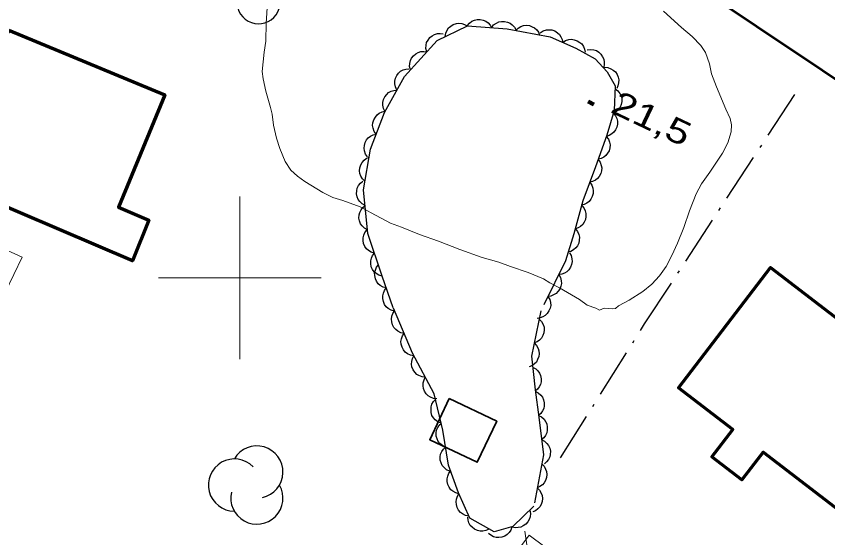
# Model space of a CAD drawing. Extents: x 356765 to 358572, y 5103174 to 5104650.
# Drawn here: x 357286.24 to 357336.15, y 5103984.03 to 5104016.09 of the extents above; entities that cross this region are included whole.
import ezdxf

# ---------------------------------------------------------------- set-up
doc = ezdxf.new("R2010")
doc.units = 0
doc.header["$LTSCALE"] = 0.6
doc.linetypes.add('DOT_DASHED', pattern=[7.7, 5, -1.2, 0.3, -1.2])
for name, color, linetype, lineweight in [('19', 7, 'Continuous', 13), ('2', 7, 'Continuous', 13), ('21', 7, 'Continuous', 53), ('3', 7, 'Continuous', 140), ('31', 7, 'Continuous', 70), ('37', 7, 'Continuous', 13), ('41', 7, 'DOT_DASHED', 25), ('44', 7, 'Continuous', 25), ('61', 7, 'Continuous', 13)]:
    doc.layers.add(name, color=color, linetype=linetype, lineweight=lineweight)

msp = doc.modelspace()

# ---------------------------------------------------------------- linework, layer by layer
at = {"layer": '19'}
msp.add_lwpolyline([(357265.53, 5104011.22), (357266.28, 5104010.72), (357267.8, 5104009.92), (357279.06, 5104004.7), (357286.61, 5104001.28), (357284.54, 5103997.01), (357275.74, 5104001.59), (357270.81, 5104003.79), (357269.28, 5104004.44), (357267.63, 5104005.09), (357266.46, 5104005.48), (357265.4, 5104005.67), (357263.85, 5104005.5), (357262.91, 5104005.22)], dxfattribs=at)
at = {"layer": '2'}
for points in [[(357301.7, 5104016.91), (357301.62, 5104015.65), (357301.59, 5104014.55), (357301.49, 5104013.87), (357301.37, 5104012.68), (357301.43, 5104012.24), (357301.6, 5104011.47), (357301.88, 5104010.47), (357301.98, 5104010.07), (357302.07, 5104009.38), (357302.24, 5104008.59), (357302.46, 5104007.95), (357302.79, 5104007.15), (357303.12, 5104006.63), (357303.53, 5104006.25), (357303.99, 5104005.93), (357305.09, 5104005.24), (357305.72, 5104004.95), (357306.33, 5104004.75), (357307.39, 5104004.36), (357308.08, 5104003.99), (357309.26, 5104003.37), (357309.94, 5104003.12), (357311.04, 5104002.66), (357312.21, 5104002.25), (357313.53, 5104001.74), (357314.89, 5104001.26), (357315.92, 5104000.97), (357316.64, 5104000.7), (357317.73, 5104000.34), (357318.67, 5103999.95), (357319.05, 5103999.69), (357319.65, 5103999.38), (357320.89, 5103998.68), (357321.35, 5103998.33), (357321.88, 5103998.13), (357322.12, 5103998.01)], [(357301.7, 5104016.91), (357301.62, 5104015.65), (357301.59, 5104014.55), (357301.49, 5104013.87), (357301.37, 5104012.68), (357301.43, 5104012.24), (357301.6, 5104011.47), (357301.88, 5104010.47), (357301.98, 5104010.07), (357302.07, 5104009.38), (357302.24, 5104008.59), (357302.46, 5104007.95), (357302.79, 5104007.15), (357303.12, 5104006.63), (357303.53, 5104006.25), (357303.99, 5104005.93), (357305.09, 5104005.24), (357305.72, 5104004.95), (357306.33, 5104004.75), (357307.39, 5104004.36), (357308.08, 5104003.99), (357309.26, 5104003.37), (357309.94, 5104003.12), (357311.04, 5104002.66), (357312.21, 5104002.25), (357313.53, 5104001.74), (357314.89, 5104001.26), (357315.92, 5104000.97), (357316.64, 5104000.7), (357317.73, 5104000.34), (357318.67, 5103999.95), (357319.05, 5103999.69), (357319.65, 5103999.38), (357320.89, 5103998.68), (357321.35, 5103998.33), (357321.88, 5103998.13), (357322.12, 5103998.01)], [(357322.12, 5103998.01), (357322.4, 5103998.13), (357322.94, 5103998.09), (357323.1, 5103998.12), (357323.29, 5103998.28), (357323.93, 5103998.63), (357324.77, 5103999.16), (357325.34, 5103999.62), (357325.81, 5104000.13), (357326.21, 5104000.71), (357326.57, 5104001.37), (357326.92, 5104002.13), (357327.3, 5104003.09), (357327.65, 5104004.13), (357328.05, 5104005.17), (357328.39, 5104005.78), (357328.89, 5104006.51), (357329.68, 5104007.67), (357330, 5104008.3), (357330.21, 5104008.97), (357330.23, 5104009.4), (357330.14, 5104009.8), (357329.89, 5104010.38), (357329.3, 5104011.74), (357329.01, 5104012.55), (357328.88, 5104013.17), (357328.64, 5104013.86), (357328.34, 5104014.28), (357327.81, 5104014.84), (357327.16, 5104015.4), (357326.04, 5104016.4)], [(357322.12, 5103998.01), (357322.4, 5103998.13), (357322.94, 5103998.09), (357323.1, 5103998.12), (357323.29, 5103998.28), (357323.93, 5103998.63), (357324.77, 5103999.16), (357325.34, 5103999.62), (357325.81, 5104000.13), (357326.21, 5104000.71), (357326.57, 5104001.37), (357326.92, 5104002.13), (357327.3, 5104003.09), (357327.65, 5104004.13), (357328.05, 5104005.17), (357328.39, 5104005.78), (357328.89, 5104006.51), (357329.68, 5104007.67), (357330, 5104008.3), (357330.21, 5104008.97), (357330.23, 5104009.4), (357330.14, 5104009.8), (357329.89, 5104010.38), (357329.3, 5104011.74), (357329.01, 5104012.55), (357328.88, 5104013.17), (357328.64, 5104013.86), (357328.34, 5104014.28), (357327.81, 5104014.84), (357327.16, 5104015.4), (357326.04, 5104016.4)]]:
    msp.add_lwpolyline(points, dxfattribs=at)
at = {"layer": '21'}
msp.add_lwpolyline([(357352.14, 5103959.12), (357357.7, 5103964.88), (357370.44, 5103978.49), (357372.11, 5103980.46), (357372.73, 5103981.3), (357373.47, 5103982.92), (357373.7, 5103983.98), (357373.55, 5103984.78), (357373.12, 5103985.46), (357372.11, 5103986.26), (357369.87, 5103987.94), (357369.77, 5103988.01), (357366.09, 5103990.89), (357359.69, 5103995.9), (357351.89, 5104001.55), (357347.69, 5104004.59), (357343.88, 5104007.37), (357327.76, 5104018.17), (357311.85, 5104028.26), (357295.98, 5104037.5), (357292.66, 5104039.2), (357289.45, 5104040.36), (357288.05, 5104040.59), (357286.04, 5104040.8)], dxfattribs=at)
at = {"layer": '3'}
msp.add_line((357321.41, 5104010.84), (357321.77, 5104010.67), dxfattribs=at)
at = {"layer": '31'}
for points in [[(357285.78, 5104015.23), (357295.38, 5104011.26), (357292.54, 5104004.34), (357294.39, 5104003.55), (357293.39, 5104001.05), (357281.95, 5104005.92), (357285.78, 5104015.23)], [(357340.72, 5103994.44), (357338.85, 5103992), (357341.24, 5103990.16), (357337.47, 5103985.23), (357332.17, 5103989.29), (357330.87, 5103987.58), (357329.03, 5103988.99), (357330.32, 5103990.68), (357326.97, 5103993.24), (357332.62, 5104000.63), (357340.72, 5103994.44)]]:
    msp.add_lwpolyline(points, close=True, dxfattribs=at)
at = {"layer": '31', "lineweight": 35}
msp.add_lwpolyline([(357312.87, 5103992.58), (357315.79, 5103991.19), (357314.59, 5103988.67), (357311.67, 5103990.05), (357312.87, 5103992.58)], close=True, dxfattribs=at)
at = {"layer": '37'}
msp.add_line((357317.53, 5103984.43), (357317.67, 5103983.44), dxfattribs=at)
msp.add_lwpolyline([(357318.02, 5103963.13), (357322.61, 5103969.34), (357323.54, 5103970.49), (357324.79, 5103972.02), (357327.33, 5103975.19), (357328.15, 5103976.48), (357317.79, 5103984.19), (357313.19, 5103978), (357311.68, 5103975.96), (357297.02, 5103951.57), (357309.39, 5103932.97), (357313.65, 5103938.25), (357314.58, 5103939.41), (357316.08, 5103941.26)], dxfattribs=at)
at = {"layer": '41'}
msp.add_lwpolyline([(357319.72, 5103988.94), (357324.89, 5103997.17), (357334.2, 5104011.39)], dxfattribs=at)
at = {"layer": '44'}
for points in [[(357313.97, 5104015.5), (357314.11, 5104015.66), (357314.27, 5104015.78), (357314.42, 5104015.85), (357314.59, 5104015.89), (357314.78, 5104015.89), (357314.96, 5104015.84), (357315.12, 5104015.79), (357315.26, 5104015.68), (357315.38, 5104015.54), (357315.47, 5104015.38)], [(357312.63, 5104014.84), (357312.66, 5104015.04), (357312.74, 5104015.23), (357312.83, 5104015.37), (357312.97, 5104015.48), (357313.12, 5104015.58), (357313.31, 5104015.63), (357313.47, 5104015.66), (357313.64, 5104015.64), (357313.82, 5104015.58), (357313.98, 5104015.49)], [(357315.47, 5104015.38), (357315.6, 5104015.55), (357315.77, 5104015.66), (357315.92, 5104015.74), (357316.09, 5104015.77), (357316.27, 5104015.77), (357316.46, 5104015.73), (357316.61, 5104015.67), (357316.75, 5104015.56), (357316.88, 5104015.42), (357316.97, 5104015.27)], [(357316.96, 5104015.21), (357317.11, 5104015.36), (357317.28, 5104015.46), (357317.44, 5104015.51), (357317.61, 5104015.53), (357317.8, 5104015.51), (357317.98, 5104015.44), (357318.12, 5104015.37), (357318.25, 5104015.25), (357318.36, 5104015.1), (357318.43, 5104014.93)], [(357311.49, 5104013.9), (357311.44, 5104014.1), (357311.45, 5104014.3), (357311.48, 5104014.47), (357311.57, 5104014.62), (357311.68, 5104014.77), (357311.83, 5104014.89), (357311.97, 5104014.97), (357312.14, 5104015.02), (357312.32, 5104015.03), (357312.5, 5104015.01)], [(357318.47, 5104015.07), (357318.65, 5104015.18), (357318.85, 5104015.24), (357319.01, 5104015.26), (357319.18, 5104015.24), (357319.36, 5104015.18), (357319.52, 5104015.07), (357319.65, 5104014.97), (357319.74, 5104014.82), (357319.82, 5104014.65), (357319.85, 5104014.48)], [(357319.85, 5104014.48), (357320.03, 5104014.59), (357320.22, 5104014.65), (357320.39, 5104014.67), (357320.56, 5104014.64), (357320.74, 5104014.58), (357320.9, 5104014.48), (357321.02, 5104014.38), (357321.12, 5104014.23), (357321.2, 5104014.06), (357321.23, 5104013.88)], [(357310.48, 5104012.79), (357310.43, 5104012.99), (357310.44, 5104013.19), (357310.48, 5104013.36), (357310.56, 5104013.51), (357310.67, 5104013.66), (357310.82, 5104013.78), (357310.96, 5104013.86), (357311.13, 5104013.91), (357311.31, 5104013.92), (357311.49, 5104013.9)], [(357321.35, 5104014.02), (357321.56, 5104014.05), (357321.76, 5104014.02), (357321.92, 5104013.97), (357322.07, 5104013.88), (357322.2, 5104013.75), (357322.3, 5104013.59), (357322.38, 5104013.44), (357322.41, 5104013.27), (357322.4, 5104013.08), (357322.36, 5104012.91)], [(357309.65, 5104011.55), (357309.56, 5104011.74), (357309.52, 5104011.94), (357309.52, 5104012.1), (357309.56, 5104012.27), (357309.64, 5104012.44), (357309.75, 5104012.59), (357309.87, 5104012.71), (357310.03, 5104012.79), (357310.2, 5104012.84), (357310.38, 5104012.86)], [(357322.42, 5104012.95), (357322.63, 5104012.94), (357322.82, 5104012.86), (357322.96, 5104012.78), (357323.09, 5104012.66), (357323.19, 5104012.51), (357323.26, 5104012.33), (357323.3, 5104012.17), (357323.29, 5104012), (357323.25, 5104011.81), (357323.17, 5104011.65)], [(357308.92, 5104010.24), (357308.83, 5104010.42), (357308.79, 5104010.62), (357308.79, 5104010.79), (357308.83, 5104010.96), (357308.91, 5104011.13), (357309.03, 5104011.28), (357309.14, 5104011.39), (357309.3, 5104011.48), (357309.47, 5104011.53), (357309.65, 5104011.55)], [(357323.07, 5104011.63), (357323.24, 5104011.5), (357323.36, 5104011.34), (357323.44, 5104011.19), (357323.48, 5104011.02), (357323.48, 5104010.84), (357323.44, 5104010.65), (357323.39, 5104010.5), (357323.29, 5104010.35), (357323.16, 5104010.22), (357323, 5104010.13)], [(357308.38, 5104008.84), (357308.26, 5104009.01), (357308.19, 5104009.21), (357308.16, 5104009.37), (357308.18, 5104009.54), (357308.23, 5104009.72), (357308.33, 5104009.89), (357308.43, 5104010.02), (357308.57, 5104010.12), (357308.74, 5104010.2), (357308.91, 5104010.24)], [(357322.96, 5104010.14), (357323.1, 5104009.97), (357323.17, 5104009.79), (357323.22, 5104009.63), (357323.21, 5104009.45), (357323.17, 5104009.27), (357323.09, 5104009.1), (357323, 5104008.96), (357322.87, 5104008.85), (357322.71, 5104008.75), (357322.54, 5104008.7)], [(357307.84, 5104007.44), (357307.72, 5104007.61), (357307.66, 5104007.81), (357307.63, 5104007.97), (357307.65, 5104008.14), (357307.7, 5104008.32), (357307.79, 5104008.49), (357307.89, 5104008.62), (357308.03, 5104008.72), (357308.2, 5104008.8), (357308.38, 5104008.84)], [(357322.53, 5104008.7), (357322.66, 5104008.53), (357322.72, 5104008.34), (357322.76, 5104008.18), (357322.74, 5104008), (357322.7, 5104007.82), (357322.6, 5104007.66), (357322.51, 5104007.52), (357322.37, 5104007.42), (357322.21, 5104007.33), (357322.03, 5104007.29)], [(357307.69, 5104005.94), (357307.54, 5104006.08), (357307.44, 5104006.26), (357307.38, 5104006.41), (357307.36, 5104006.59), (357307.37, 5104006.77), (357307.44, 5104006.95), (357307.51, 5104007.1), (357307.63, 5104007.23), (357307.77, 5104007.34), (357307.94, 5104007.42)], [(357322.04, 5104007.28), (357322.16, 5104007.11), (357322.22, 5104006.92), (357322.26, 5104006.76), (357322.24, 5104006.58), (357322.19, 5104006.41), (357322.09, 5104006.24), (357322, 5104006.11), (357321.86, 5104006), (357321.69, 5104005.92), (357321.52, 5104005.88)], [(357307.7, 5104004.45), (357307.51, 5104004.55), (357307.37, 5104004.69), (357307.27, 5104004.82), (357307.21, 5104004.99), (357307.17, 5104005.17), (357307.19, 5104005.36), (357307.21, 5104005.52), (357307.3, 5104005.68), (357307.41, 5104005.83), (357307.55, 5104005.94)], [(357321.52, 5104005.88), (357321.64, 5104005.71), (357321.7, 5104005.51), (357321.73, 5104005.35), (357321.72, 5104005.18), (357321.67, 5104005), (357321.57, 5104004.83), (357321.48, 5104004.7), (357321.33, 5104004.6), (357321.17, 5104004.51), (357320.99, 5104004.47)], [(357307.85, 5104002.96), (357307.66, 5104003.05), (357307.52, 5104003.2), (357307.42, 5104003.33), (357307.36, 5104003.5), (357307.32, 5104003.68), (357307.34, 5104003.87), (357307.37, 5104004.03), (357307.45, 5104004.18), (357307.56, 5104004.33), (357307.7, 5104004.45)], [(357321.02, 5104004.46), (357321.15, 5104004.31), (357321.24, 5104004.12), (357321.28, 5104003.96), (357321.28, 5104003.78), (357321.25, 5104003.6), (357321.17, 5104003.43), (357321.08, 5104003.29), (357320.95, 5104003.17), (357320.8, 5104003.07), (357320.63, 5104003.02)], [(357308.27, 5104001.52), (357308.07, 5104001.58), (357307.9, 5104001.69), (357307.78, 5104001.79), (357307.68, 5104001.94), (357307.6, 5104002.11), (357307.58, 5104002.3), (357307.57, 5104002.46), (357307.61, 5104002.63), (357307.69, 5104002.8), (357307.8, 5104002.94)], [(357320.64, 5104003.01), (357320.77, 5104002.85), (357320.84, 5104002.66), (357320.88, 5104002.5), (357320.87, 5104002.32), (357320.84, 5104002.14), (357320.75, 5104001.97), (357320.66, 5104001.84), (357320.52, 5104001.72), (357320.36, 5104001.63), (357320.19, 5104001.58)], [(357308.75, 5104000.1), (357308.55, 5104000.16), (357308.38, 5104000.27), (357308.25, 5104000.37), (357308.15, 5104000.52), (357308.08, 5104000.69), (357308.05, 5104000.88), (357308.04, 5104001.04), (357308.09, 5104001.21), (357308.16, 5104001.38), (357308.27, 5104001.52)], [(357320.27, 5104001.55), (357320.37, 5104001.37), (357320.42, 5104001.17), (357320.43, 5104001), (357320.4, 5104000.83), (357320.33, 5104000.66), (357320.22, 5104000.5), (357320.11, 5104000.38), (357319.96, 5104000.29), (357319.79, 5104000.23), (357319.61, 5104000.2)], [(357309, 5103999.38), (357308.8, 5103999.43), (357308.63, 5103999.54), (357308.5, 5103999.64), (357308.4, 5103999.79), (357308.33, 5103999.95), (357308.29, 5104000.14), (357308.28, 5104000.31), (357308.33, 5104000.48), (357308.4, 5104000.65), (357308.51, 5104000.79)], [(357319.61, 5104000.2), (357319.71, 5104000.02), (357319.76, 5103999.82), (357319.77, 5103999.66), (357319.74, 5103999.49), (357319.67, 5103999.31), (357319.56, 5103999.16), (357319.45, 5103999.04), (357319.29, 5103998.95), (357319.12, 5103998.88), (357318.94, 5103998.86)], [(357309.5, 5103997.96), (357309.3, 5103998.01), (357309.12, 5103998.12), (357309, 5103998.23), (357308.9, 5103998.37), (357308.82, 5103998.54), (357308.79, 5103998.73), (357308.78, 5103998.89), (357308.82, 5103999.06), (357308.9, 5103999.23), (357309, 5103999.38)], [(357318.94, 5103998.86), (357319.05, 5103998.68), (357319.09, 5103998.48), (357319.11, 5103998.31), (357319.07, 5103998.14), (357319, 5103997.97), (357318.89, 5103997.81), (357318.78, 5103997.69), (357318.63, 5103997.6), (357318.46, 5103997.54), (357318.28, 5103997.51)], [(357310.1, 5103996.58), (357309.89, 5103996.62), (357309.71, 5103996.72), (357309.58, 5103996.82), (357309.47, 5103996.96), (357309.38, 5103997.12), (357309.34, 5103997.3), (357309.32, 5103997.47), (357309.35, 5103997.64), (357309.41, 5103997.81), (357309.51, 5103997.97)], [(357318.4, 5103997.47), (357318.55, 5103997.32), (357318.64, 5103997.14), (357318.7, 5103996.98), (357318.71, 5103996.81), (357318.69, 5103996.62), (357318.62, 5103996.45), (357318.54, 5103996.3), (357318.42, 5103996.18), (357318.27, 5103996.07), (357318.1, 5103996)], [(357310.68, 5103995.2), (357310.48, 5103995.24), (357310.3, 5103995.34), (357310.16, 5103995.43), (357310.05, 5103995.57), (357309.97, 5103995.74), (357309.92, 5103995.92), (357309.9, 5103996.09), (357309.94, 5103996.26), (357310, 5103996.43), (357310.1, 5103996.58)], [(357318.1, 5103996), (357318.24, 5103995.85), (357318.34, 5103995.67), (357318.39, 5103995.52), (357318.4, 5103995.34), (357318.38, 5103995.16), (357318.31, 5103994.98), (357318.24, 5103994.83), (357318.11, 5103994.71), (357317.96, 5103994.6), (357317.79, 5103994.53)], [(357311.4, 5103993.89), (357311.2, 5103993.91), (357311.01, 5103993.99), (357310.87, 5103994.07), (357310.75, 5103994.2), (357310.65, 5103994.35), (357310.58, 5103994.54), (357310.55, 5103994.7), (357310.57, 5103994.87), (357310.61, 5103995.05), (357310.7, 5103995.21)], [(357318, 5103994.52), (357318.19, 5103994.42), (357318.33, 5103994.28), (357318.43, 5103994.15), (357318.49, 5103993.99), (357318.53, 5103993.8), (357318.52, 5103993.61), (357318.49, 5103993.45), (357318.41, 5103993.3), (357318.3, 5103993.15), (357318.16, 5103993.03)], [(357312.11, 5103992.57), (357311.91, 5103992.59), (357311.72, 5103992.67), (357311.58, 5103992.75), (357311.46, 5103992.88), (357311.35, 5103993.03), (357311.29, 5103993.21), (357311.26, 5103993.37), (357311.27, 5103993.55), (357311.32, 5103993.73), (357311.4, 5103993.89)], [(357318.16, 5103993.03), (357318.35, 5103992.94), (357318.5, 5103992.8), (357318.6, 5103992.67), (357318.67, 5103992.51), (357318.71, 5103992.33), (357318.7, 5103992.14), (357318.68, 5103991.98), (357318.6, 5103991.82), (357318.5, 5103991.66), (357318.36, 5103991.54)], [(357312.37, 5103991.07), (357312.17, 5103991.15), (357312.01, 5103991.27), (357311.9, 5103991.39), (357311.81, 5103991.55), (357311.76, 5103991.72), (357311.75, 5103991.91), (357311.75, 5103992.08), (357311.81, 5103992.24), (357311.91, 5103992.4), (357312.03, 5103992.53)], [(357318.37, 5103991.54), (357318.55, 5103991.45), (357318.7, 5103991.31), (357318.8, 5103991.18), (357318.87, 5103991.02), (357318.9, 5103990.83), (357318.89, 5103990.64), (357318.87, 5103990.48), (357318.79, 5103990.32), (357318.68, 5103990.17), (357318.55, 5103990.06)], [(357312.64, 5103989.6), (357312.45, 5103989.69), (357312.3, 5103989.82), (357312.19, 5103989.94), (357312.12, 5103990.1), (357312.07, 5103990.28), (357312.07, 5103990.48), (357312.09, 5103990.64), (357312.16, 5103990.8), (357312.26, 5103990.95), (357312.4, 5103991.08)], [(357318.55, 5103990.06), (357318.73, 5103989.96), (357318.88, 5103989.82), (357318.98, 5103989.69), (357319.05, 5103989.53), (357319.09, 5103989.35), (357319.08, 5103989.15), (357319.05, 5103988.99), (357318.97, 5103988.84), (357318.86, 5103988.69), (357318.73, 5103988.57)], [(357312.89, 5103988.12), (357312.7, 5103988.21), (357312.55, 5103988.34), (357312.44, 5103988.47), (357312.37, 5103988.63), (357312.32, 5103988.8), (357312.32, 5103989), (357312.34, 5103989.16), (357312.41, 5103989.32), (357312.51, 5103989.47), (357312.64, 5103989.6)], [(357318.56, 5103988.57), (357318.7, 5103988.43), (357318.8, 5103988.25), (357318.86, 5103988.09), (357318.87, 5103987.92), (357318.86, 5103987.73), (357318.79, 5103987.55), (357318.72, 5103987.41), (357318.6, 5103987.28), (357318.45, 5103987.17), (357318.28, 5103987.1)], [(357313.47, 5103986.73), (357313.27, 5103986.78), (357313.09, 5103986.88), (357312.96, 5103986.98), (357312.86, 5103987.13), (357312.78, 5103987.3), (357312.75, 5103987.49), (357312.74, 5103987.65), (357312.78, 5103987.82), (357312.85, 5103987.99), (357312.96, 5103988.14)], [(357318.28, 5103987.1), (357318.43, 5103986.95), (357318.53, 5103986.77), (357318.59, 5103986.62), (357318.6, 5103986.44), (357318.58, 5103986.26), (357318.52, 5103986.08), (357318.44, 5103985.93), (357318.32, 5103985.81), (357318.17, 5103985.69), (357318.01, 5103985.62)], [(357314.08, 5103985.36), (357313.87, 5103985.39), (357313.69, 5103985.49), (357313.56, 5103985.58), (357313.45, 5103985.72), (357313.36, 5103985.88), (357313.31, 5103986.07), (357313.29, 5103986.23), (357313.32, 5103986.4), (357313.38, 5103986.58), (357313.47, 5103986.73)], [(357317.82, 5103985.72), (357317.86, 5103985.52), (357317.84, 5103985.31), (357317.79, 5103985.15), (357317.7, 5103985), (357317.58, 5103984.86), (357317.42, 5103984.76), (357317.28, 5103984.68), (357317.11, 5103984.65), (357316.92, 5103984.64), (357316.75, 5103984.68)], [(357315.32, 5103984.56), (357315.13, 5103984.47), (357314.93, 5103984.43), (357314.77, 5103984.43), (357314.6, 5103984.47), (357314.43, 5103984.55), (357314.28, 5103984.67), (357314.16, 5103984.78), (357314.08, 5103984.94), (357314.03, 5103985.11), (357314.01, 5103985.29)], [(357316.73, 5103984.7), (357316.67, 5103984.5), (357316.55, 5103984.34), (357316.44, 5103984.22), (357316.29, 5103984.13), (357316.11, 5103984.06), (357315.92, 5103984.04), (357315.76, 5103984.04), (357315.59, 5103984.09), (357315.43, 5103984.18), (357315.29, 5103984.29)]]:
    msp.add_lwpolyline(points, dxfattribs=at)
at = {"layer": '44', "linetype": 'DOT_DASHED'}
msp.add_lwpolyline([(357308.75, 5104000.1), (357307.87, 5104002.73), (357307.6, 5104005.41), (357308.02, 5104007.91), (357308.88, 5104010.16), (357310.12, 5104012.39), (357312.12, 5104014.59), (357313.99, 5104015.5), (357316.43, 5104015.31), (357319.08, 5104014.81), (357320.66, 5104014.13), (357321.85, 5104013.47), (357322.58, 5104012.67), (357323.08, 5104011.81), (357323.01, 5104010.29), (357322.56, 5104008.78), (357321.87, 5104006.83), (357321.09, 5104004.73), (357320.54, 5104002.7), (357320.02, 5104001.04), (357318.51, 5103997.98), (357317.93, 5103995.19), (357318.15, 5103993.12), (357318.38, 5103991.43), (357318.66, 5103989.13), (357318.07, 5103985.96), (357316.79, 5103984.72), (357315.63, 5103984.39), (357314.14, 5103985.22), (357313.45, 5103986.78), (357312.83, 5103988.48), (357312.47, 5103990.63), (357311.95, 5103992.87), (357310.61, 5103995.37), (357309.43, 5103998.16)], close=True, dxfattribs=at)
at = {"layer": '44'}
for centre, radius, start, end in [((357301.1406, 5104016.9408), 1.3183, 166.93686, 29.62122), ((357301.0399, 5103988.0684), 1.6039, 282.26917, 149.72626), ((357299.6605, 5103987.2664), 1.6039, 44.11537, 269.80396), ((357301.0399, 5103986.4645), 1.6039, 166.93686, 29.62122)]:
    msp.add_arc(centre, radius, start, end, dxfattribs=at)
at = {"layer": '61'}
for p, q in [((357300, 5103995), (357300, 5104005)), ((357295, 5104000), (357305, 5104000))]:
    msp.add_line(p, q, dxfattribs=at)

# ---------------------------------------------------------------- texts
at = {"layer": '3', "width": 1.3}
msp.add_text('21,5   ', height=1.5, rotation=334.619, dxfattribs=at).set_placement((357322.71, 5104010.21))

doc.saveas('drawing.dxf')
